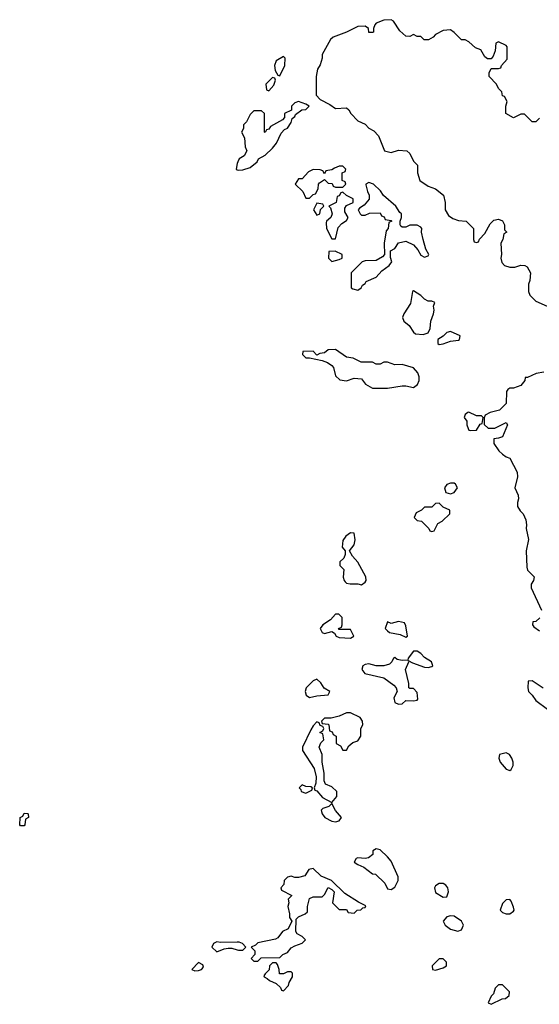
# Model space of a CAD drawing. Header units: inches. Extents: x 2789275 to 2951659, y 860290 to 1033804.
# Tile 269 of 316: x 2928826 to 2931629, y 972242 to 977557. Entities that reach past the tile are written whole.
import ezdxf

# ---------------------------------------------------------------- set-up
doc = ezdxf.new("R2010")
doc.units = ezdxf.units.IN
doc.header["$MEASUREMENT"] = 0
doc.layers.add('C9927', color=7, linetype='Continuous')
doc.layers.add('C9937', color=7, linetype='Continuous')

msp = doc.modelspace()

# ---------------------------------------------------------------- linework, layer by layer
at = {"layer": 'C9927', "color": 2, "elevation": 2}
for points in [[(2930000, 976780), (2929994, 976750), (2930000, 976747)], [(2930000, 972577), (2929910, 972575.3), (2929890, 972579), (2929872, 972570), (2929862, 972550), (2929890, 972526), (2929930, 972542), (2929950, 972544.7), (2929970, 972544.7), (2930000, 972535.8)]]:
    msp.add_lwpolyline(points, dxfattribs=at)
at = {"layer": 'C9927', "color": 2}
for points, elevation in [([(2928830, 973206), (2928826, 973210), (2928828, 973250), (2928842, 973258), (2928850, 973274), (2928868, 973272), (2928872, 973270), (2928874, 973250), (2928858, 973242), (2928854, 973210), (2928850, 973206)], -2), ([(2929790, 972468), (2929754, 972430), (2929770, 972422), (2929790, 972424.7), (2929806, 972430), (2929818, 972442), (2929814.6, 972454.6)], 2)]:
    msp.add_lwpolyline(points, close=True, dxfattribs=dict(at, elevation=elevation))
at = {"layer": 'C9937', "color": 2, "elevation": 2}
for points in [[(2931630, 977026), (2931610, 977006), (2931590, 977006), (2931550, 977048), (2931530, 977048), (2931490, 977028), (2931448, 977050), (2931448, 977090), (2931455.3, 977115.3), (2931442, 977142), (2931430, 977146), (2931427.3, 977167.3), (2931410, 977186), (2931398, 977210), (2931358, 977250), (2931358, 977270), (2931370, 977294), (2931410, 977294), (2931422, 977298), (2931426, 977310), (2931456.4, 977343.6), (2931455.3, 977410), (2931450, 977418), (2931410, 977438), (2931394, 977430), (2931391.1, 977388.9), (2931379.8, 977360.2), (2931370, 977346), (2931350, 977346), (2931336.4, 977356.4), (2931314.6, 977394.6), (2931284.7, 977404.7), (2931250, 977438), (2931230, 977448), (2931210, 977448), (2931170, 977488.7), (2931150, 977502), (2931110, 977498), (2931070, 977478), (2931056.9, 977463.1), (2931031.6, 977448.4), (2931008.9, 977448.9), (2930990, 977466), (2930970, 977466), (2930950, 977478), (2930930, 977466), (2930908.4, 977468.4), (2930876.4, 977496.4), (2930842, 977550), (2930830, 977557.2), (2930790, 977555.3), (2930750, 977538), (2930742, 977530), (2930734, 977510), (2930734, 977490), (2930730, 977488), (2930710, 977488), (2930708, 977510), (2930690, 977522), (2930650, 977521.2), (2930590, 977489), (2930516.9, 977463.1), (2930502, 977450), (2930458, 977370), (2930458, 977350), (2930446.4, 977313.6), (2930432, 977290), (2930426, 977250), (2930424.7, 977150), (2930446.4, 977126.4), (2930499.8, 977099.8), (2930530, 977078), (2930590, 977082), (2930602, 977070), (2930612, 977050), (2930650, 977012), (2930690, 976994), (2930710, 976972), (2930736.9, 976956.9), (2930762, 976930), (2930794, 976850), (2930830, 976841), (2930870, 976852), (2930914, 976850), (2930930, 976834), (2930950, 976794), (2930971.6, 976771.6), (2930972, 976730), (2930984.7, 976690), (2931030, 976658), (2931070, 976644.7), (2931112, 976610), (2931122, 976570), (2931122, 976530), (2931139.6, 976499.6), (2931163.6, 976483.6), (2931192.7, 976472.7), (2931234, 976470), (2931274, 976430), (2931274, 976370), (2931278, 976358), (2931290, 976354), (2931302, 976358), (2931307.3, 976372.7), (2931336.4, 976403.6), (2931364.7, 976455.3), (2931384.7, 976475.3), (2931410, 976481), (2931430.7, 976470.7), (2931442, 976450), (2931442, 976422), (2931454, 976410), (2931438, 976402), (2931432, 976370), (2931422, 976350), (2931424.7, 976290), (2931421, 976270), (2931426.4, 976246.4), (2931442, 976230), (2931470, 976221), (2931498, 976222), (2931530, 976231.3), (2931551.1, 976231.1), (2931563.6, 976223.6), (2931582, 976190), (2931578, 976150), (2931571.1, 976128.9), (2931571, 976090), (2931578, 976070), (2931610, 976038), (2931671.6, 976011.6)], [(2930000, 976747), (2930004.7, 976744.7), (2930030, 976746), (2930070, 976758.8), (2930108, 976790), (2930114.6, 976805.4), (2930150, 976826), (2930190, 976862.8), (2930211.6, 976890), (2930236, 976944), (2930255.1, 976964.9), (2930270, 976972), (2930290, 977002), (2930296.4, 977023.6), (2930310, 977034), (2930314, 977046), (2930349, 977071), (2930370, 977072), (2930388, 977090), (2930370, 977102), (2930330, 977115.3), (2930310, 977108), (2930292, 977090), (2930292, 977068), (2930254, 977050), (2930254, 977030), (2930243.6, 977016.4), (2930179.6, 976980.4), (2930170, 976966), (2930158, 976962), (2930150, 976948), (2930146, 976950), (2930146, 977050), (2930130, 977066), (2930090, 977066), (2930070, 977046), (2930050, 977006), (2930034, 976990), (2930034, 976970), (2930022, 976950), (2930039.6, 976919.6), (2930042, 976870), (2930051.3, 976850), (2930036.9, 976823.1), (2930010, 976806), (2930002, 976790), (2930000, 976780)], [(2931654, 975654), (2931612.7, 975647.3), (2931566, 975626), (2931554, 975626), (2931552, 975610), (2931530, 975582), (2931490, 975568), (2931470, 975568), (2931459.6, 975560.4), (2931452, 975550), (2931450, 975486), (2931414, 975450), (2931363.6, 975436.4), (2931338, 975422), (2931332.7, 975407.3), (2931332.7, 975372.7), (2931352.7, 975352.7), (2931390, 975352), (2931450, 975382), (2931458, 975370), (2931430, 975306), (2931410, 975298), (2931384.7, 975295.3), (2931384.7, 975270), (2931411.3, 975230), (2931430, 975211.3), (2931450, 975198), (2931471.1, 975191.1), (2931510, 975114), (2931510.9, 975089.1), (2931498, 975030), (2931516, 974990), (2931518, 974970), (2931511.3, 974950), (2931511.3, 974930), (2931525.4, 974905.4), (2931542, 974890), (2931556.9, 974856.9), (2931561, 974830), (2931558, 974810), (2931570.5, 974750.5), (2931558.8, 974690), (2931562, 974602), (2931566.4, 974586.4), (2931602, 974550), (2931598, 974530), (2931584.7, 974510), (2931584.7, 974490), (2931640.7, 974370)], [(2931632.5, 974327.5), (2931610, 974308), (2931594, 974306), (2931592, 974290), (2931599.6, 974279.6), (2931630, 974258)], [(2931650, 973948), (2931590, 973988), (2931570, 973986), (2931566.8, 973950), (2931572, 973930), (2931591.1, 973911.1), (2931610, 973882), (2931674.4, 973834.4)], [(2930000, 972535.8), (2930006, 972534), (2930030, 972534), (2930046, 972550), (2930028, 972570), (2930010, 972577.2), (2930000, 972577)]]:
    msp.add_lwpolyline(points, dxfattribs=at)
for points in [[(2930250, 977358), (2930210, 977335.3), (2930201, 977310), (2930203.6, 977283.6), (2930218, 977258), (2930230, 977254), (2930257.2, 977310), (2930258, 977350)], [(2930190, 977246), (2930154, 977210), (2930158, 977178), (2930170, 977174), (2930196.4, 977203.6), (2930206, 977230), (2930202, 977242)], [(2930570, 976766), (2930550, 976766), (2930523.6, 976756.4), (2930510, 976746), (2930478, 976742), (2930470, 976726), (2930462, 976742), (2930447.3, 976747.3), (2930410, 976748.7), (2930383.5, 976736.5), (2930350, 976698), (2930330, 976698), (2930312, 976670), (2930354, 976630), (2930370, 976594), (2930390, 976594), (2930410, 976614), (2930422, 976618), (2930436.4, 976643.6), (2930438, 976670), (2930443.1, 976676.9), (2930470, 976694), (2930490, 976674), (2930512.7, 976672.7), (2930518, 976658), (2930530, 976654), (2930570, 976654), (2930586, 976670), (2930582, 976682), (2930566, 976690), (2930566, 976730), (2930582, 976738), (2930586, 976750)], [(2930710, 976678), (2930694, 976670), (2930694, 976666), (2930702, 976630), (2930712, 976610), (2930711.6, 976588.4), (2930683.6, 976556.4), (2930659.6, 976540.4), (2930652, 976530), (2930662, 976510), (2930670, 976502), (2930690, 976502), (2930712.7, 976512.7), (2930770, 976514), (2930778, 976498), (2930792.7, 976492.7), (2930798, 976478), (2930830, 976474), (2930834, 976470), (2930818, 976462), (2930814, 976430), (2930802.8, 976417.2), (2930792, 976350), (2930794, 976290), (2930783.6, 976276.4), (2930750, 976258), (2930690, 976255.3), (2930674, 976250), (2930614, 976190), (2930614, 976110), (2930623.6, 976103.6), (2930650, 976098), (2930668, 976110), (2930675.3, 976124.7), (2930690, 976134), (2930695.3, 976144.7), (2930750, 976167.7), (2930779.3, 976200.7), (2930819, 976230), (2930833.2, 976250), (2930827.3, 976272.7), (2930826, 976310), (2930850, 976322), (2930870, 976352), (2930910, 976362), (2930950, 976342), (2930974.8, 976314.8), (2930990, 976286), (2931010, 976276), (2931030, 976282), (2931033.2, 976290), (2931018, 976318), (2931002, 976370), (2930994, 976410), (2930995.3, 976430), (2930990, 976438), (2930970, 976448), (2930930, 976448), (2930910, 976438), (2930890, 976438), (2930883.1, 976443.1), (2930878, 976450), (2930878, 976470), (2930886, 976490), (2930886, 976510), (2930876.4, 976516.4), (2930855.3, 976550), (2930788.7, 976608.7), (2930772.9, 976632.9), (2930735.3, 976670)], [(2930570, 976626), (2930558, 976622), (2930550, 976606), (2930538, 976602), (2930534, 976570), (2930494, 976550), (2930502, 976542), (2930512, 976510), (2930504.7, 976490), (2930482, 976470), (2930479.6, 976460.4), (2930481, 976430), (2930510, 976374), (2930530, 976374), (2930544, 976436), (2930563.1, 976456.9), (2930590, 976474), (2930598, 976490), (2930580.4, 976520.4), (2930580.4, 976539.6), (2930590, 976554), (2930626, 976570), (2930626, 976590), (2930588.4, 976608.4)], [(2930430, 976566), (2930423.6, 976556.4), (2930412, 976530), (2930430, 976502), (2930446, 976510), (2930448, 976532), (2930466, 976550), (2930462, 976562)], [(2930527.3, 976307.3), (2930494, 976306), (2930492, 976270), (2930510, 976252), (2930550, 976262), (2930566, 976270), (2930566, 976290)], [(2930950, 976094), (2930944.7, 976090), (2930934.4, 976025.6), (2930898, 975970), (2930891.3, 975950), (2930898, 975930), (2930926.8, 975906.8), (2930951.3, 975870), (2930962, 975862), (2931002, 975858), (2931030, 975866), (2931041.2, 975890), (2931044, 975930), (2931059, 975970), (2931062, 975990), (2931058, 976010), (2931066, 976030), (2931050, 976038), (2931030, 976038), (2931010, 976048), (2930990, 976068.7)], [(2931150, 975873.2), (2931130, 975868.7), (2931110, 975848), (2931082, 975830), (2931082, 975810), (2931090, 975804.7), (2931110, 975806.8), (2931150, 975821), (2931193.3, 975826.7), (2931199, 975830), (2931202, 975850)], [(2930530, 975777.2), (2930490, 975775.3), (2930470, 975758), (2930445.4, 975754.6), (2930430, 975746), (2930410, 975768), (2930354, 975766), (2930352, 975750), (2930370, 975732), (2930390, 975732), (2930458, 975718), (2930486.8, 975706.8), (2930510.9, 975690.9), (2930518.8, 975678.8), (2930530, 975634), (2930552.7, 975612.7), (2930590, 975607.3), (2930630, 975622.8), (2930670, 975618), (2930691.3, 975590), (2930730, 975567.3), (2930810, 975567.3), (2930890, 975580.7), (2930910, 975580.7), (2930950, 975570.8), (2930972.7, 975587.3), (2930981.2, 975610), (2930981.2, 975630), (2930973.2, 975650), (2930950, 975677.2), (2930890, 975695.3), (2930850, 975694), (2930810, 975708.7), (2930790, 975708.7), (2930770, 975698), (2930750, 975698), (2930730, 975708), (2930668.9, 975708.9), (2930626, 975730), (2930590, 975735.3)], [(2931250, 975438), (2931243.6, 975436.4), (2931230, 975426), (2931224.7, 975410), (2931238, 975390), (2931238, 975370), (2931244.7, 975350), (2931250, 975342), (2931259.6, 975339.6), (2931290, 975342), (2931310, 975374), (2931322, 975378), (2931326, 975410), (2931318, 975418), (2931290, 975418)], [(2931170, 975055.3), (2931150, 975055.3), (2931130, 975048), (2931118, 975030), (2931125.4, 975005.4), (2931150, 974998), (2931170, 975004.7), (2931188, 975030), (2931178, 975050)], [(2931090, 974948), (2931070, 974946), (2931050, 974926), (2931010, 974926), (2930994, 974910), (2930965.4, 974894.6), (2930954, 974870), (2930970, 974854), (2930994, 974850), (2931034, 974810), (2931038, 974798), (2931050, 974794), (2931062, 974798), (2931082, 974838), (2931106, 974850), (2931146, 974890), (2931146, 974910), (2931110, 974926)], [(2930610, 974788), (2930584.7, 974770), (2930570, 974746), (2930566, 974710), (2930582, 974690), (2930582, 974670), (2930574, 974650), (2930554, 974630), (2930554, 974610), (2930574, 974590), (2930572, 974548), (2930576, 974530), (2930582.5, 974522.5), (2930590, 974516), (2930608.4, 974511.6), (2930650, 974512), (2930670, 974506.8), (2930690, 974521), (2930694.5, 974530), (2930692.7, 974550), (2930650, 974628), (2930621.2, 974661.2), (2930606, 974690), (2930630, 974722), (2930635.3, 974750), (2930630, 974786)], [(2930530, 974348), (2930502, 974318), (2930461, 974290), (2930446.8, 974270), (2930458, 974250), (2930470, 974244), (2930510, 974254), (2930524.7, 974244.7), (2930534, 974230), (2930550, 974222), (2930610, 974218), (2930628, 974230), (2930610, 974266), (2930550, 974266), (2930546, 974270), (2930562, 974278), (2930566, 974290), (2930566, 974330), (2930547.3, 974347.3)], [(2930870, 974308), (2930830, 974298), (2930810, 974306), (2930798, 974270), (2930810, 974258), (2930822, 974250), (2930878.8, 974238.8), (2930910, 974224.7), (2930918, 974230), (2930910, 974286), (2930902, 974302)], [(2930970, 974148), (2930950, 974148), (2930922, 974110), (2930919.6, 974100.4), (2930890, 974098), (2930863.1, 974103.1), (2930850, 974114), (2930842, 974110), (2930834, 974090), (2930822, 974078), (2930791.1, 974068.9), (2930750, 974068.7), (2930710, 974079.3), (2930690, 974077.2), (2930678, 974070), (2930671.3, 974050), (2930687.5, 974027.5), (2930790, 974004.7), (2930844.5, 973964.5), (2930858, 973950), (2930862, 973930), (2930844, 973896), (2930850, 973872), (2930870, 973862), (2930890, 973864.7), (2930910, 973882), (2930950, 973881), (2930970, 973884.7), (2930974, 973890), (2930970, 973926), (2930950, 973946), (2930930, 973946), (2930926, 973950), (2930926, 973974), (2930908, 974050), (2930926, 974090), (2930922, 974098), (2930944.7, 974084.7), (2931010, 974062.8), (2931030, 974061), (2931050, 974064.7), (2931055.3, 974070), (2931048, 974090), (2931010, 974114), (2930990, 974135.3)], [(2930430, 973998), (2930410, 973988), (2930372, 973950), (2930366.8, 973930), (2930371.3, 973910), (2930390, 973898.8), (2930430, 973907.7), (2930490, 973912), (2930499, 973930), (2930469, 973949), (2930450, 973978)], [(2930610, 973816), (2930590, 973815.1), (2930550, 973797.2), (2930507.3, 973787.3), (2930470, 973786), (2930454, 973770), (2930458, 973758), (2930490, 973754), (2930494, 973750), (2930498, 973718), (2930512.7, 973712.7), (2930518, 973698), (2930534, 973690), (2930534, 973650), (2930556.9, 973636.9), (2930570, 973614), (2930590, 973614), (2930602, 973638), (2930624, 973656), (2930650, 973664.7), (2930666, 973690), (2930666, 973730), (2930678, 973750), (2930675.3, 973770), (2930662, 973790)], [(2930430, 973766), (2930410, 973746), (2930396.9, 973723.1), (2930351.3, 973630), (2930351.6, 973611.6), (2930414.8, 973514.8), (2930426, 973470), (2930423.6, 973436.4), (2930414, 973410), (2930418, 973398), (2930430, 973394), (2930458.8, 973358.8), (2930510, 973332), (2930537, 973363), (2930537.2, 973390), (2930510, 973416), (2930475.3, 973430), (2930468.7, 973448.7), (2930468.7, 973490), (2930458, 973550), (2930458, 973590), (2930442, 973630), (2930450, 973654), (2930466, 973670), (2930462, 973702), (2930446, 973710), (2930462, 973718), (2930466, 973730), (2930462, 973742), (2930447.3, 973747.3), (2930442, 973762)], [(2931450, 973599), (2931414, 973590), (2931411.3, 973570), (2931418, 973550), (2931450, 973512), (2931470, 973504.7), (2931478, 973510), (2931488.4, 973531.6), (2931488.7, 973550), (2931482, 973570), (2931468, 973590)], [(2930350, 973426), (2930334, 973410), (2930342, 973402), (2930344.7, 973390), (2930370, 973382), (2930402, 973398), (2930406, 973410), (2930396.4, 973416.4), (2930370, 973418)], [(2930510, 973326), (2930494, 973310), (2930461, 973299), (2930452, 973290), (2930458, 973270), (2930472, 973250), (2930510, 973231.3), (2930530, 973226.8), (2930550, 973232), (2930562, 973250), (2930529.1, 973289.1)], [(2930750, 973082), (2930732, 973070), (2930732, 973050), (2930707.1, 973032.9), (2930690, 973028.7), (2930650, 973033.2), (2930642, 973030), (2930631.3, 973010), (2930650, 972996), (2930682.5, 972982.5), (2930730, 972946.8), (2930745.4, 972945.4), (2930796, 972896), (2930810, 972864.7), (2930830, 972862), (2930850, 972874), (2930868, 972910), (2930868.7, 972930), (2930830, 973014), (2930810, 973039), (2930770, 973075.3)], [(2930410, 972975.1), (2930386, 972970), (2930363.6, 972936.4), (2930330, 972926), (2930310, 972926), (2930290, 972933.2), (2930270, 972928), (2930252, 972910), (2930251.6, 972888.4), (2930234, 972870), (2930238, 972858), (2930294, 972830), (2930274, 972810), (2930278, 972790), (2930272, 972770), (2930282, 972730), (2930282, 972710), (2930294, 972690), (2930274, 972650), (2930244.5, 972635.5), (2930218.8, 972601.2), (2930206.8, 972593.2), (2930110, 972574), (2930098, 972562), (2930074, 972550), (2930094, 972530), (2930094, 972510), (2930074, 972490), (2930090, 972474), (2930110, 972474), (2930128, 972492), (2930230, 972494), (2930246, 972510), (2930270, 972522), (2930290, 972546), (2930310, 972558), (2930350, 972572), (2930368, 972590), (2930350, 972608), (2930323.1, 972623.1), (2930315.3, 972635.3), (2930318, 972702), (2930330, 972714), (2930366, 972730), (2930378, 972742), (2930378, 972770), (2930390, 972814), (2930410, 972822), (2930458, 972822), (2930470, 972834), (2930490, 972872), (2930510, 972862), (2930522, 972850), (2930514, 972790), (2930550, 972754), (2930590, 972754), (2930598, 972738), (2930630, 972734), (2930646, 972750), (2930667.3, 972752.7), (2930678, 972762), (2930690, 972764.7), (2930693.6, 972773.6), (2930653.2, 972793.2), (2930580.7, 972840.7), (2930508, 972910), (2930453.2, 972933.2)], [(2931110, 972894), (2931090, 972894), (2931070, 972882), (2931064, 972870), (2931070, 972846), (2931110, 972821), (2931130, 972822), (2931139, 972850), (2931135.3, 972870), (2931124.7, 972884.7)], [(2931470, 972808), (2931450, 972806), (2931430, 972786), (2931418, 972750), (2931430, 972738), (2931450, 972731.3), (2931470, 972731.3), (2931490, 972744.7), (2931493.2, 972750), (2931490, 972766), (2931478, 972798)], [(2931150, 972719), (2931130, 972714), (2931111, 972690), (2931121, 972670), (2931150, 972646.8), (2931190, 972636), (2931210, 972644.7), (2931221.2, 972670), (2931209, 972690), (2931170, 972717.2)], [(2931110, 972488), (2931090, 972488), (2931052, 972450), (2931054, 972430), (2931070, 972426.8), (2931110, 972438), (2931128, 972450), (2931128, 972470)], [(2930210, 972466), (2930190, 972466), (2930174, 972450), (2930171.6, 972428.4), (2930150, 972406), (2930143.6, 972396.4), (2930144.7, 972390), (2930162, 972382), (2930174, 972370), (2930210, 972354), (2930232.7, 972332.7), (2930238, 972318), (2930250, 972314), (2930276.4, 972343.6), (2930280.4, 972359.6), (2930298, 972390), (2930298, 972410), (2930290, 972418), (2930270, 972418), (2930250, 972406), (2930227.3, 972407.3), (2930226, 972430), (2930216.4, 972456.4)], [(2931430, 972348), (2931410, 972348), (2931392, 972330), (2931382, 972298), (2931370, 972286), (2931354, 972250), (2931370, 972242), (2931428.4, 972271.6), (2931447.3, 972272.7), (2931466, 972290), (2931468, 972310)]]:
    msp.add_lwpolyline(points, close=True, dxfattribs=at)

doc.saveas('drawing.dxf')
